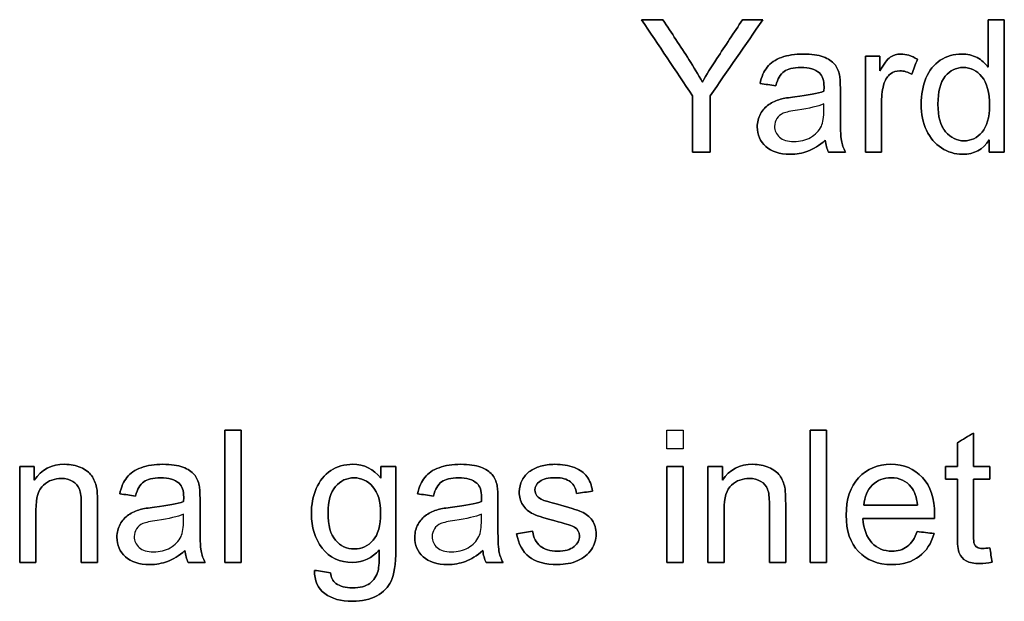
# Model space of a CAD drawing. Header units: inches. Extents: x 0 to 20790, y -12 to 14700.
# Tile 290 of 341: x 12332 to 13076, y 11893 to 12333. Entities that reach past the tile are written whole.
import ezdxf

# ---------------------------------------------------------------- set-up
doc = ezdxf.new("R2010")
doc.units = ezdxf.units.IN

msp = doc.modelspace()

# ---------------------------------------------------------------- linework, layer by layer
at = {"linetype": 'Continuous', "lineweight": 25}
for points in [[(12818.148, 12332.592), (12812.784, 12332.592), (12807.42, 12332.592), (12802.057, 12332.592)], [(12802.057, 12332.592), (12814.907, 12313.38), (12827.758, 12294.168), (12840.609, 12274.956)], [(12853.834, 12274.956), (12867.137, 12294.168), (12880.44, 12313.38), (12893.742, 12332.592)], [(12893.742, 12332.592), (12888.6, 12332.592), (12883.458, 12332.592), (12878.316, 12332.592)], [(13076.295, 12332.592), (13072.219, 12332.592), (13068.143, 12332.592), (13064.067, 12332.592)], [(13064.067, 12332.592), (13064.067, 12320.628), (13064.067, 12308.665), (13064.067, 12296.701)], [(13076.295, 12232.592), (13076.295, 12265.926), (13076.295, 12299.259), (13076.295, 12332.592)], [(12971.23, 12305.041), (12971.23, 12280.891), (12971.23, 12256.742), (12971.23, 12232.592)], [(12982.282, 12305.041), (12978.598, 12305.041), (12974.914, 12305.041), (12971.23, 12305.041)], [(12982.282, 12294.04), (12982.282, 12297.707), (12982.282, 12301.374), (12982.282, 12305.041)], [(13006.354, 12291.329), (13007.761, 12295.123), (13009.168, 12298.918), (13010.575, 12302.713)], [(12897.017, 12296.803), (12894.51, 12293.657), (12892.719, 12289.512), (12891.619, 12284.37)], [(12891.619, 12284.37), (12895.618, 12283.825), (12899.618, 12283.279), (12903.617, 12282.733)], [(12840.609, 12274.956), (12840.609, 12260.835), (12840.609, 12246.714), (12840.609, 12232.592)], [(12853.834, 12232.592), (12853.834, 12246.714), (12853.834, 12260.835), (12853.834, 12274.956)], [(12927.818, 12233.334), (12932.013, 12234.92), (12936.388, 12237.658), (12940.941, 12241.52)], [(12940.941, 12241.52), (12941.299, 12238.118), (12942.118, 12235.125), (12943.397, 12232.592)], [(13064.886, 12241.725), (13064.886, 12238.681), (13064.886, 12235.637), (13064.886, 12232.592)], [(12840.609, 12232.592), (12845.017, 12232.592), (12849.426, 12232.592), (12853.834, 12232.592)], [(12943.397, 12232.592), (12947.669, 12232.592), (12951.941, 12232.592), (12956.214, 12232.592)], [(12971.23, 12232.592), (12975.323, 12232.592), (12979.416, 12232.592), (12983.51, 12232.592)], [(13064.886, 12232.592), (13068.689, 12232.592), (13072.492, 12232.592), (13076.295, 12232.592)], [(12499.194, 12022.592), (12495.101, 12022.592), (12491.008, 12022.592), (12486.915, 12022.592)], [(12486.915, 12022.592), (12486.915, 11989.259), (12486.915, 11955.926), (12486.915, 11922.592)], [(12499.194, 11922.592), (12499.194, 11955.926), (12499.194, 11989.259), (12499.194, 12022.592)], [(12929.534, 12022.592), (12929.534, 11989.259), (12929.534, 11955.926), (12929.534, 11922.592)], [(12941.813, 12022.592), (12937.72, 12022.592), (12933.627, 12022.592), (12929.534, 12022.592)], [(12941.813, 11922.592), (12941.813, 11955.926), (12941.813, 11989.259), (12941.813, 12022.592)], [(13052.993, 12020.341), (13048.925, 12017.885), (13044.858, 12015.429), (13040.79, 12012.973)], [(13052.993, 11995.041), (13052.993, 12003.474), (13052.993, 12011.908), (13052.993, 12020.341)], [(13040.79, 12012.973), (13040.79, 12006.996), (13040.79, 12001.018), (13040.79, 11995.041)], [(12342.862, 11995.041), (12339.179, 11995.041), (12335.495, 11995.041), (12331.811, 11995.041)], [(12331.811, 11995.041), (12331.811, 11970.891), (12331.811, 11946.742), (12331.811, 11922.592)], [(12342.862, 11984.731), (12342.862, 11988.167), (12342.862, 11991.604), (12342.862, 11995.041)], [(12616.18, 11995.041), (12612.403, 11995.041), (12608.625, 11995.041), (12604.848, 11995.041)], [(12604.848, 11995.041), (12604.848, 11992.124), (12604.848, 11989.208), (12604.848, 11986.291)], [(12821.169, 11995.041), (12821.169, 11970.891), (12821.169, 11946.742), (12821.169, 11922.592)], [(12833.448, 11995.041), (12829.355, 11995.041), (12825.262, 11995.041), (12821.169, 11995.041)], [(12833.448, 11922.592), (12833.448, 11946.742), (12833.448, 11970.891), (12833.448, 11995.041)], [(12852.123, 11995.041), (12852.123, 11970.891), (12852.123, 11946.742), (12852.123, 11922.592)], [(12863.174, 11995.041), (12859.491, 11995.041), (12855.807, 11995.041), (12852.123, 11995.041)], [(12863.174, 11984.731), (12863.174, 11988.167), (12863.174, 11991.604), (12863.174, 11995.041)], [(13040.79, 11995.041), (13037.789, 11995.041), (13034.787, 11995.041), (13031.785, 11995.041)], [(13031.785, 11995.041), (13031.785, 11991.851), (13031.785, 11988.662), (13031.785, 11985.473)], [(13065.349, 11995.041), (13061.23, 11995.041), (13057.112, 11995.041), (13052.993, 11995.041)], [(13065.349, 11985.473), (13065.349, 11988.662), (13065.349, 11991.851), (13065.349, 11995.041)], [(12412.855, 11986.803), (12410.348, 11983.657), (12408.557, 11979.512), (12407.457, 11974.37)], [(12638.079, 11986.803), (12635.571, 11983.657), (12633.781, 11979.512), (12632.681, 11974.37)], [(12717.818, 11991.613), (12715.259, 11989.796), (12713.238, 11987.519), (12711.78, 11984.757)], [(13031.785, 11985.473), (13034.787, 11985.473), (13037.789, 11985.473), (13040.79, 11985.473)], [(13052.993, 11985.473), (13057.112, 11985.473), (13061.23, 11985.473), (13065.349, 11985.473)], [(12407.457, 11974.37), (12411.456, 11973.825), (12415.456, 11973.279), (12419.455, 11972.733)], [(12632.681, 11974.37), (12636.68, 11973.825), (12640.679, 11973.279), (12644.679, 11972.733)], [(12727.641, 11969.663), (12725.492, 11970.533), (12723.932, 11971.607), (12722.934, 11972.938)], [(12752.942, 11974.703), (12756.941, 11975.249), (12760.94, 11975.794), (12764.94, 11976.34)], [(13010.578, 11965.775), (12997.096, 11965.775), (12983.614, 11965.775), (12970.133, 11965.775)], [(12969.442, 11955.67), (12987.452, 11955.67), (13005.461, 11955.67), (13023.471, 11955.67)], [(12719.659, 11946.128), (12715.609, 11945.488), (12711.559, 11944.849), (12707.508, 11944.209)], [(13010.45, 11945.923), (13008.582, 11940.73), (13006.05, 11936.969), (13002.878, 11934.59)], [(13023.139, 11944.363), (13018.909, 11944.883), (13014.68, 11945.403), (13010.45, 11945.923)], [(13055.756, 11933.976), (13054.784, 11934.565), (13054.093, 11935.358), (13053.658, 11936.381)], [(12443.655, 11923.334), (12447.851, 11924.92), (12452.225, 11927.658), (12456.779, 11931.52)], [(12456.779, 11931.52), (12457.137, 11928.118), (12457.956, 11925.125), (12459.235, 11922.592)], [(12668.879, 11923.334), (12673.075, 11924.92), (12677.449, 11927.658), (12682.003, 11931.52)], [(12682.003, 11931.52), (12682.361, 11928.118), (12683.18, 11925.125), (12684.459, 11922.592)], [(13067.114, 11922.72), (13066.526, 11926.336), (13065.937, 11929.951), (13065.349, 11933.567)], [(12331.811, 11922.592), (12335.904, 11922.592), (12339.997, 11922.592), (12344.09, 11922.592)], [(12378.396, 11922.592), (12382.489, 11922.592), (12386.582, 11922.592), (12390.675, 11922.592)], [(12459.235, 11922.592), (12463.507, 11922.592), (12467.779, 11922.592), (12472.051, 11922.592)], [(12486.915, 11922.592), (12491.008, 11922.592), (12495.101, 11922.592), (12499.194, 11922.592)], [(12684.459, 11922.592), (12688.731, 11922.592), (12693.003, 11922.592), (12697.275, 11922.592)], [(12821.169, 11922.592), (12825.262, 11922.592), (12829.355, 11922.592), (12833.448, 11922.592)], [(12852.123, 11922.592), (12856.216, 11922.592), (12860.309, 11922.592), (12864.402, 11922.592)], [(12898.708, 11922.592), (12902.801, 11922.592), (12906.894, 11922.592), (12910.987, 11922.592)], [(12929.534, 11922.592), (12933.627, 11922.592), (12937.72, 11922.592), (12941.813, 11922.592)], [(12566.73, 11914.815), (12562.748, 11915.404), (12558.766, 11915.992), (12554.784, 11916.581)]]:
    msp.add_open_spline(points, degree=3, dxfattribs=at)
for points, knots in [([(12840.609, 12274.956), (12840.609, 12260.835), (12840.609, 12246.714), (12840.609, 12232.592), (12845.017, 12232.592), (12849.426, 12232.592), (12853.834, 12232.592), (12853.834, 12246.714), (12853.834, 12260.835), (12853.834, 12274.956), (12867.137, 12294.168), (12880.44, 12313.38), (12893.742, 12332.592), (12888.6, 12332.592), (12883.458, 12332.592), (12878.316, 12332.592), (12871.861, 12322.794), (12865.406, 12312.997), (12854.649, 12296.669), (12851.046, 12290.766), (12848.027, 12285.521), (12844.906, 12291.175), (12841.504, 12296.803), (12831.357, 12312.524), (12824.722, 12322.539), (12818.148, 12332.592), (12812.784, 12332.592), (12807.42, 12332.592), (12802.057, 12332.592), (12814.907, 12313.38), (12827.758, 12294.168), (12840.609, 12274.956)], [0, 0, 0, 0, 0.1103051, 0.1103051, 0.1103051, 0.1447421, 0.1447421, 0.1447421, 0.2550472, 0.2550472, 0.2550472, 0.4375812, 0.4375812, 0.4375812, 0.4777466, 0.4777466, 0.4777466, 0.569398, 0.569398, 0.6304764, 0.6304764, 0.6304764, 0.6824201, 0.6824201, 0.7755709, 0.7755709, 0.7755709, 0.8178419, 0.8178419, 0.8178419, 1, 1, 1, 1]), ([(12848.027, 12285.521), (12844.906, 12291.175), (12841.504, 12296.803), (12831.357, 12312.524), (12824.722, 12322.539), (12818.148, 12332.592)], [0, 0, 0, 0, 0.3579988, 0.3579988, 1, 1, 1, 1]), ([(12878.316, 12332.592), (12871.861, 12322.794), (12865.406, 12312.997), (12854.649, 12296.669), (12851.046, 12290.766), (12848.027, 12285.521)], [0, 0, 0, 0, 0.6000884, 0.6000884, 1, 1, 1, 1]), ([(13064.886, 12241.725), (13064.886, 12238.681), (13064.886, 12235.637), (13064.886, 12232.592), (13068.689, 12232.592), (13072.492, 12232.592), (13076.295, 12232.592), (13076.295, 12265.926), (13076.295, 12299.259), (13076.295, 12332.592), (13072.219, 12332.592), (13068.143, 12332.592), (13064.067, 12332.592), (13064.067, 12320.628), (13064.067, 12308.665), (13064.067, 12296.701), (13061.944, 12299.668), (13059.156, 12302.073), (13052.351, 12305.757), (13048.462, 12306.678), (13038.127, 12306.678), (13032.729, 12305.092), (13023.099, 12298.842), (13019.478, 12294.322), (13014.677, 12282.525), (13013.466, 12275.979), (13013.466, 12261.321), (13014.796, 12254.772), (13020.117, 12243.362), (13023.852, 12238.911), (13033.567, 12232.571), (13038.869, 12230.955), (13053.553, 12230.955), (13060.307, 12234.537), (13064.886, 12241.725)], [0, 0, 0, 0, 0.0297775, 0.0297775, 0.0297775, 0.0669785, 0.0669785, 0.0669785, 0.3930296, 0.3930296, 0.3930296, 0.4328997, 0.4328997, 0.4328997, 0.5499244, 0.5499244, 0.5499244, 0.5861297, 0.5861297, 0.6223349, 0.6223349, 0.6716672, 0.6716672, 0.7211196, 0.7211196, 0.7703885, 0.7703885, 0.820876, 0.820876, 0.8713635, 0.8713635, 0.9217872, 0.9217872, 1, 1, 1, 1]), ([(12927.816, 12233.338), (12932.013, 12234.92), (12936.388, 12237.658), (12940.941, 12241.52), (12941.299, 12238.118), (12942.118, 12235.125), (12943.397, 12232.592), (12947.669, 12232.592), (12951.941, 12232.592), (12956.214, 12232.592), (12954.679, 12235.355), (12953.63, 12238.272), (12952.606, 12244.313), (12952.325, 12251.523), (12952.325, 12268.416), (12952.325, 12273.873), (12952.325, 12284.78), (12952.12, 12288.54), (12951.711, 12290.638), (12950.995, 12294.015), (12949.716, 12296.778), (12946.096, 12301.213), (12943.244, 12303.02), (12935.495, 12305.944), (12930.478, 12306.678), (12918.071, 12306.678), (12912.571, 12305.808), (12903.126, 12302.42), (12899.498, 12299.975), (12897.017, 12296.803), (12894.51, 12293.657), (12892.719, 12289.512), (12891.619, 12284.37), (12895.618, 12283.825), (12899.618, 12283.279), (12903.617, 12282.733), (12904.947, 12287.875), (12906.968, 12291.456), (12912.494, 12295.498), (12916.741, 12296.496), (12928.713, 12296.496), (12933.369, 12295.115), (12938.83, 12290.319), (12939.995, 12286.775), (12939.995, 12281.326), (12939.969, 12280.252), (12939.918, 12278.563), (12935.236, 12276.926), (12927.92, 12275.519), (12913.158, 12273.764), (12909.526, 12273.14), (12907.096, 12272.5), (12903.822, 12271.579), (12900.88, 12270.249), (12895.673, 12266.676), (12893.538, 12264.34), (12890.325, 12258.475), (12889.496, 12255.232), (12889.496, 12245.639), (12891.645, 12240.676), (12900.189, 12232.899), (12906.303, 12230.955), (12919.094, 12230.955), (12923.597, 12231.748), (12927.816, 12233.338)], [0, 0, 0, 0, 0.0765039, 0.0765039, 0.0765039, 0.1223348, 0.1223348, 0.1223348, 0.1854242, 0.1854242, 0.1854242, 0.2310898, 0.2310898, 0.2768206, 0.2768206, 0.2986459, 0.2986459, 0.3204371, 0.3204371, 0.3204371, 0.351304, 0.351304, 0.3819584, 0.3819584, 0.4127907, 0.4127907, 0.4437503, 0.4437503, 0.4749126, 0.4749126, 0.4749126, 0.5152084, 0.5152084, 0.5152084, 0.5508908, 0.5508908, 0.5508908, 0.5880256, 0.5880256, 0.6251605, 0.6251605, 0.6649244, 0.6649244, 0.6941768, 0.6941768, 0.696714, 0.696714, 0.696714, 0.7608957, 0.7608957, 0.7924142, 0.7924142, 0.7924142, 0.8204189, 0.8204189, 0.8482961, 0.8482961, 0.875987, 0.875987, 0.9235432, 0.9235432, 0.9710993, 0.9710993, 1, 1, 1, 1]), ([(12951.711, 12290.638), (12950.995, 12294.015), (12949.716, 12296.778), (12946.096, 12301.213), (12943.244, 12303.02), (12935.495, 12305.944), (12930.478, 12306.678), (12918.071, 12306.678), (12912.571, 12305.808), (12903.126, 12302.42), (12899.498, 12299.975), (12897.017, 12296.803)], [0, 0, 0, 0, 0.1998175, 0.1998175, 0.3982597, 0.3982597, 0.5978525, 0.5978525, 0.7982702, 0.7982702, 1, 1, 1, 1]), ([(12971.23, 12305.041), (12971.23, 12280.891), (12971.23, 12256.742), (12971.23, 12232.592), (12975.323, 12232.592), (12979.416, 12232.592), (12983.51, 12232.592), (12983.51, 12245.238), (12983.51, 12257.884), (12983.51, 12275.698), (12984.175, 12280.482), (12986.465, 12287.692), (12987.986, 12289.947), (12992.249, 12293.183), (12994.663, 12293.989), (13000.343, 12293.989), (13003.361, 12293.094), (13006.354, 12291.329), (13007.761, 12295.123), (13009.168, 12298.918), (13010.575, 12302.713), (13006.303, 12305.348), (13002.108, 12306.678), (12995.098, 12306.678), (12992.463, 12305.859), (12987.705, 12302.585), (12985.096, 12299.182), (12982.282, 12294.04), (12982.282, 12297.707), (12982.282, 12301.374), (12982.282, 12305.041), (12978.598, 12305.041), (12974.914, 12305.041), (12971.23, 12305.041)], [0, 0, 0, 0, 0.3032647, 0.3032647, 0.3032647, 0.3546655, 0.3546655, 0.3546655, 0.5134725, 0.5134725, 0.578366, 0.578366, 0.6210564, 0.6210564, 0.6640737, 0.6640737, 0.7120074, 0.7120074, 0.7120074, 0.7651379, 0.7651379, 0.7651379, 0.8237474, 0.8237474, 0.8642676, 0.8642676, 0.9047877, 0.9047877, 0.9047877, 0.9522834, 0.9522834, 0.9522834, 1, 1, 1, 1]), ([(13010.575, 12302.713), (13006.303, 12305.348), (13002.108, 12306.678), (12995.098, 12306.678), (12992.463, 12305.859), (12987.705, 12302.585), (12985.096, 12299.182), (12982.282, 12294.04)], [0, 0, 0, 0, 0.4196891, 0.4196891, 0.7098446, 0.7098446, 1, 1, 1, 1]), ([(13064.067, 12296.701), (13061.944, 12299.668), (13059.156, 12302.073), (13052.351, 12305.757), (13048.462, 12306.678), (13038.127, 12306.678), (13032.729, 12305.092), (13023.099, 12298.842), (13019.478, 12294.322), (13014.677, 12282.525), (13013.466, 12275.979), (13013.466, 12261.321), (13014.796, 12254.772), (13020.117, 12243.362), (13023.852, 12238.911), (13033.567, 12232.571), (13038.869, 12230.955), (13053.553, 12230.955), (13060.307, 12234.537), (13064.886, 12241.725)], [0, 0, 0, 0, 0.0804426, 0.0804426, 0.1608852, 0.1608852, 0.270494, 0.270494, 0.3803699, 0.3803699, 0.4898379, 0.4898379, 0.6020135, 0.6020135, 0.7141891, 0.7141891, 0.826223, 0.826223, 1, 1, 1, 1]), ([(12903.617, 12282.733), (12904.947, 12287.875), (12906.968, 12291.456), (12912.494, 12295.498), (12916.741, 12296.496), (12928.713, 12296.496), (12933.369, 12295.115), (12938.83, 12290.319), (12939.995, 12286.775), (12939.995, 12281.326), (12939.969, 12280.252), (12939.918, 12278.563)], [0, 0, 0, 0, 0.2546567, 0.2546567, 0.5093133, 0.5093133, 0.7819988, 0.7819988, 0.9826008, 0.9826008, 1, 1, 1, 1]), ([(12983.51, 12232.592), (12983.51, 12245.238), (12983.51, 12257.884), (12983.51, 12275.698), (12984.175, 12280.482), (12986.465, 12287.692), (12987.986, 12289.947), (12992.249, 12293.183), (12994.663, 12293.989), (13000.343, 12293.989), (13003.361, 12293.094), (13006.354, 12291.329)], [0, 0, 0, 0, 0.444412, 0.444412, 0.6260126, 0.6260126, 0.7454789, 0.7454789, 0.8658605, 0.8658605, 1, 1, 1, 1]), ([(13031.936, 12247.942), (13028.022, 12252.521), (13026.078, 12259.453), (13026.078, 12278.333), (13027.92, 12285.368), (13035.236, 12294.271), (13039.79, 12296.496), (13050.841, 12296.496), (13055.548, 12294.194), (13059.36, 12289.538)], [0, 0, 0, 0, 0.242232, 0.242232, 0.4924717, 0.4924717, 0.7427113, 0.7427113, 1, 1, 1, 1]), ([(13031.93, 12247.936), (13028.022, 12252.521), (13026.078, 12259.453), (13026.078, 12278.333), (13027.92, 12285.368), (13035.236, 12294.271), (13039.79, 12296.496), (13050.841, 12296.496), (13055.548, 12294.194), (13063.17, 12284.885), (13065.091, 12277.642), (13065.091, 12258.712), (13063.223, 12252.009), (13055.7, 12243.258), (13051.148, 12241.06), (13040.481, 12241.06), (13035.85, 12243.337), (13031.93, 12247.936)], [0, 0, 0, 0, 0.1238344, 0.1238344, 0.2517624, 0.2517624, 0.3796905, 0.3796905, 0.5112221, 0.5112221, 0.6426777, 0.6426777, 0.7619363, 0.7619363, 0.8812536, 0.8812536, 1, 1, 1, 1]), ([(12956.214, 12232.592), (12954.679, 12235.355), (12953.63, 12238.272), (12952.606, 12244.313), (12952.325, 12251.523), (12952.325, 12268.416), (12952.325, 12273.873), (12952.325, 12284.78), (12952.12, 12288.54), (12951.711, 12290.638)], [0, 0, 0, 0, 0.3382309, 0.3382309, 0.6769456, 0.6769456, 0.8385991, 0.8385991, 1, 1, 1, 1]), ([(13059.36, 12289.538), (13063.17, 12284.885), (13065.091, 12277.642), (13065.091, 12258.712), (13063.223, 12252.009), (13055.7, 12243.258), (13051.148, 12241.06), (13040.481, 12241.06), (13035.85, 12243.337), (13031.936, 12247.942)], [0, 0, 0, 0, 0.2689475, 0.2689475, 0.512941, 0.512941, 0.7570545, 0.7570545, 1, 1, 1, 1]), ([(12939.918, 12278.563), (12935.236, 12276.926), (12927.92, 12275.519), (12913.158, 12273.764), (12909.526, 12273.14), (12907.096, 12272.5)], [0, 0, 0, 0, 0.6706534, 0.6706534, 1, 1, 1, 1]), ([(12907.096, 12272.5), (12903.822, 12271.579), (12900.88, 12270.249), (12895.673, 12266.676), (12893.538, 12264.34), (12890.325, 12258.475), (12889.496, 12255.232), (12889.496, 12245.639), (12891.645, 12240.676), (12900.189, 12232.899), (12906.303, 12230.955), (12919.094, 12230.955), (12923.597, 12231.748), (12927.818, 12233.334)], [0, 0, 0, 0, 0.1349064, 0.1349064, 0.2691988, 0.2691988, 0.4025939, 0.4025939, 0.6316855, 0.6316855, 0.8607771, 0.8607771, 1, 1, 1, 1]), ([(12919.863, 12264.303), (12928.764, 12265.593), (12935.467, 12267.128), (12939.918, 12268.944), (12939.918, 12267.444), (12939.918, 12265.943), (12939.918, 12259.044), (12939.253, 12254.951), (12937.948, 12252.163), (12936.208, 12248.581), (12933.497, 12245.741), (12926.129, 12241.597), (12921.934, 12240.574), (12912.417, 12240.574), (12908.81, 12241.648), (12903.86, 12246.037), (12902.594, 12248.76), (12902.594, 12254.158), (12903.182, 12256.102), (12905.422, 12259.614), (12907.071, 12260.937), (12909.143, 12261.858), (12911.24, 12262.753), (12914.822, 12263.572), (12919.863, 12264.303)], [0, 0, 0, 0, 0.1667307, 0.1667307, 0.1667307, 0.2031213, 0.2031213, 0.3340034, 0.3340034, 0.3340034, 0.4399845, 0.4399845, 0.5459656, 0.5459656, 0.6530924, 0.6530924, 0.7596728, 0.7596728, 0.8287836, 0.8287836, 0.8971838, 0.8971838, 0.8971838, 1, 1, 1, 1]), ([(12486.915, 12022.592), (12486.915, 11989.259), (12486.915, 11955.926), (12486.915, 11922.592), (12491.008, 11922.592), (12495.101, 11922.592), (12499.194, 11922.592), (12499.194, 11955.926), (12499.194, 11989.259), (12499.194, 12022.592), (12495.101, 12022.592), (12491.008, 12022.592), (12486.915, 12022.592)], [0, 0, 0, 0, 0.4453178, 0.4453178, 0.4453178, 0.5, 0.5, 0.5, 0.9453178, 0.9453178, 0.9453178, 1, 1, 1, 1]), ([(12821.169, 12022.592), (12821.169, 12017.885), (12821.169, 12013.178), (12821.169, 12008.471), (12825.262, 12008.471), (12829.355, 12008.471), (12833.448, 12008.471), (12833.448, 12013.178), (12833.448, 12017.885), (12833.448, 12022.592), (12829.355, 12022.592), (12825.262, 12022.592), (12821.169, 12022.592)], [0, 0, 0, 0, 0.2674419, 0.2674419, 0.2674419, 0.5, 0.5, 0.5, 0.7674419, 0.7674419, 0.7674419, 1, 1, 1, 1]), ([(12929.534, 12022.592), (12929.534, 11989.259), (12929.534, 11955.926), (12929.534, 11922.592), (12933.627, 11922.592), (12937.72, 11922.592), (12941.813, 11922.592), (12941.813, 11955.926), (12941.813, 11989.259), (12941.813, 12022.592), (12937.72, 12022.592), (12933.627, 12022.592), (12929.534, 12022.592)], [0, 0, 0, 0, 0.4453178, 0.4453178, 0.4453178, 0.5, 0.5, 0.5, 0.9453178, 0.9453178, 0.9453178, 1, 1, 1, 1]), ([(13067.114, 11922.72), (13066.526, 11926.336), (13065.937, 11929.951), (13065.349, 11933.567), (13063.123, 11933.26), (13061.333, 11933.107), (13058.135, 11933.107), (13056.753, 11933.388), (13055.756, 11933.976), (13054.784, 11934.565), (13054.093, 11935.358), (13053.658, 11936.381), (13053.223, 11937.379), (13052.993, 11939.63), (13052.993, 11957.247), (13052.993, 11971.36), (13052.993, 11985.473), (13057.112, 11985.473), (13061.23, 11985.473), (13065.349, 11985.473), (13065.349, 11988.662), (13065.349, 11991.851), (13065.349, 11995.041), (13061.23, 11995.041), (13057.112, 11995.041), (13052.993, 11995.041), (13052.993, 12003.474), (13052.993, 12011.908), (13052.993, 12020.341), (13048.925, 12017.885), (13044.858, 12015.429), (13040.79, 12012.973), (13040.79, 12006.996), (13040.79, 12001.018), (13040.79, 11995.041), (13037.789, 11995.041), (13034.787, 11995.041), (13031.785, 11995.041), (13031.785, 11991.851), (13031.785, 11988.662), (13031.785, 11985.473), (13034.787, 11985.473), (13037.789, 11985.473), (13040.79, 11985.473), (13040.79, 11971.582), (13040.79, 11957.691), (13040.79, 11936.432), (13041.302, 11931.597), (13043.307, 11927.022), (13045.011, 11925.151), (13049.923, 11922.337), (13053.377, 11921.646), (13060.565, 11921.646), (13063.661, 11922.004), (13067.114, 11922.72)], [0, 0, 0, 0, 0.0386761, 0.0386761, 0.0386761, 0.0577559, 0.0577559, 0.0828422, 0.0828422, 0.0828422, 0.0958056, 0.0958056, 0.0958056, 0.1230287, 0.1230287, 0.2326499, 0.2326499, 0.2326499, 0.27195, 0.27195, 0.27195, 0.3023811, 0.3023811, 0.3023811, 0.3416811, 0.3416811, 0.3416811, 0.4221527, 0.4221527, 0.4221527, 0.4674902, 0.4674902, 0.4674902, 0.5245282, 0.5245282, 0.5245282, 0.5531692, 0.5531692, 0.5531692, 0.5836003, 0.5836003, 0.5836003, 0.6122413, 0.6122413, 0.6122413, 0.7447875, 0.7447875, 0.8150882, 0.8150882, 0.8860521, 0.8860521, 0.9570161, 0.9570161, 1, 1, 1, 1]), ([(12331.811, 11995.041), (12331.811, 11970.891), (12331.811, 11946.742), (12331.811, 11922.592), (12335.904, 11922.592), (12339.997, 11922.592), (12344.09, 11922.592), (12344.09, 11935.784), (12344.09, 11948.976), (12344.09, 11971.428), (12345.983, 11977.722), (12353.592, 11984.36), (12358.109, 11986.036), (12366.602, 11986.036), (12369.442, 11985.294), (12374.335, 11982.338), (12376.017, 11980.356), (12376.963, 11977.875), (12377.935, 11975.394), (12378.396, 11971.659), (12378.396, 11951.978), (12378.396, 11937.285), (12378.396, 11922.592), (12382.489, 11922.592), (12386.582, 11922.592), (12390.675, 11922.592), (12390.675, 11937.438), (12390.675, 11952.284), (12390.675, 11972.81), (12390.445, 11976.801), (12390.01, 11979.077), (12389.268, 11982.582), (12387.989, 11985.601), (12384.344, 11990.683), (12381.619, 11992.738), (12374.312, 11995.906), (12370.286, 11996.678), (12355.858, 11996.678), (12348.183, 11992.687), (12342.862, 11984.731), (12342.862, 11988.167), (12342.862, 11991.604), (12342.862, 11995.041), (12339.179, 11995.041), (12335.495, 11995.041), (12331.811, 11995.041)], [0, 0, 0, 0, 0.1641372, 0.1641372, 0.1641372, 0.191957, 0.191957, 0.191957, 0.2816181, 0.2816181, 0.3445605, 0.3445605, 0.4072634, 0.4072634, 0.4466064, 0.4466064, 0.4856496, 0.4856496, 0.4856496, 0.5169313, 0.5169313, 0.6090651, 0.6090651, 0.6090651, 0.6413431, 0.6413431, 0.6413431, 0.7584182, 0.7584182, 0.803204, 0.803204, 0.803204, 0.8296833, 0.8296833, 0.8563396, 0.8563396, 0.8829284, 0.8829284, 0.9440358, 0.9440358, 0.9440358, 0.9710461, 0.9710461, 0.9710461, 1, 1, 1, 1]), ([(12390.01, 11979.077), (12389.268, 11982.582), (12387.989, 11985.601), (12384.344, 11990.683), (12381.619, 11992.738), (12374.312, 11995.906), (12370.286, 11996.678), (12355.858, 11996.678), (12348.183, 11992.687), (12342.862, 11984.731)], [0, 0, 0, 0, 0.1880212, 0.1880212, 0.3772987, 0.3772987, 0.5660965, 0.5660965, 1, 1, 1, 1]), ([(12443.654, 11923.338), (12447.851, 11924.92), (12452.225, 11927.658), (12456.779, 11931.52), (12457.137, 11928.118), (12457.956, 11925.125), (12459.235, 11922.592), (12463.507, 11922.592), (12467.779, 11922.592), (12472.051, 11922.592), (12470.516, 11925.355), (12469.468, 11928.272), (12468.444, 11934.313), (12468.163, 11941.523), (12468.163, 11958.416), (12468.163, 11963.873), (12468.163, 11974.78), (12467.958, 11978.54), (12467.549, 11980.638), (12466.833, 11984.015), (12465.554, 11986.778), (12461.933, 11991.213), (12459.081, 11993.02), (12451.333, 11995.944), (12446.316, 11996.678), (12433.909, 11996.678), (12428.409, 11995.808), (12418.964, 11992.42), (12415.336, 11989.975), (12412.855, 11986.803), (12410.348, 11983.657), (12408.557, 11979.512), (12407.457, 11974.37), (12411.456, 11973.825), (12415.456, 11973.279), (12419.455, 11972.733), (12420.785, 11977.875), (12422.806, 11981.456), (12428.332, 11985.498), (12432.578, 11986.496), (12444.551, 11986.496), (12449.207, 11985.115), (12454.668, 11980.319), (12455.832, 11976.775), (12455.832, 11971.326), (12455.807, 11970.252), (12455.756, 11968.563), (12451.074, 11966.926), (12443.758, 11965.519), (12428.996, 11963.764), (12425.364, 11963.14), (12422.934, 11962.5), (12419.659, 11961.579), (12416.718, 11960.249), (12411.511, 11956.676), (12409.376, 11954.34), (12406.163, 11948.475), (12405.334, 11945.232), (12405.334, 11935.639), (12407.482, 11930.676), (12416.027, 11922.899), (12422.141, 11920.955), (12434.932, 11920.955), (12439.434, 11921.748), (12443.654, 11923.338)], [0, 0, 0, 0, 0.0765039, 0.0765039, 0.0765039, 0.1223348, 0.1223348, 0.1223348, 0.1854242, 0.1854242, 0.1854242, 0.2310898, 0.2310898, 0.2768206, 0.2768206, 0.2986459, 0.2986459, 0.3204371, 0.3204371, 0.3204371, 0.351304, 0.351304, 0.3819584, 0.3819584, 0.4127907, 0.4127907, 0.4437503, 0.4437503, 0.4749126, 0.4749126, 0.4749126, 0.5152084, 0.5152084, 0.5152084, 0.5508908, 0.5508908, 0.5508908, 0.5880256, 0.5880256, 0.6251605, 0.6251605, 0.6649244, 0.6649244, 0.6941768, 0.6941768, 0.696714, 0.696714, 0.696714, 0.7608957, 0.7608957, 0.7924142, 0.7924142, 0.7924142, 0.8204189, 0.8204189, 0.8482961, 0.8482961, 0.875987, 0.875987, 0.9235432, 0.9235432, 0.9710993, 0.9710993, 1, 1, 1, 1]), ([(12467.549, 11980.638), (12466.833, 11984.015), (12465.554, 11986.778), (12461.933, 11991.213), (12459.081, 11993.02), (12451.333, 11995.944), (12446.316, 11996.678), (12433.909, 11996.678), (12428.409, 11995.808), (12418.964, 11992.42), (12415.336, 11989.975), (12412.855, 11986.803)], [0, 0, 0, 0, 0.1998175, 0.1998175, 0.3982597, 0.3982597, 0.5978525, 0.5978525, 0.7982702, 0.7982702, 1, 1, 1, 1]), ([(12604.848, 11986.291), (12599.296, 11993.224), (12592.261, 11996.678), (12577.296, 11996.678), (12571.719, 11995.066), (12562.202, 11988.722), (12558.57, 11984.194), (12553.594, 11972.497), (12552.328, 11966.133), (12552.328, 11949.172), (12555.065, 11940.551), (12565.963, 11926.174), (12573.689, 11922.592), (12591.647, 11922.592), (12598.324, 11925.739), (12603.696, 11932.083)], [0, 0, 0, 0, 0.1576654, 0.1576654, 0.2761504, 0.2761504, 0.3946354, 0.3946354, 0.513748, 0.513748, 0.6871229, 0.6871229, 0.8604978, 0.8604978, 1, 1, 1, 1]), ([(12566.73, 11914.815), (12562.748, 11915.404), (12558.766, 11915.992), (12554.784, 11916.581), (12554.604, 11908.778), (12557.163, 11902.92), (12567.805, 11895.143), (12574.789, 11893.199), (12590.701, 11893.199), (12596.84, 11894.554), (12606.787, 11900.012), (12610.424, 11903.738), (12615.029, 11913.153), (12616.18, 11921.134), (12616.18, 11953.291), (12616.18, 11974.166), (12616.18, 11995.041), (12612.403, 11995.041), (12608.625, 11995.041), (12604.848, 11995.041), (12604.848, 11992.124), (12604.848, 11989.208), (12604.848, 11986.291), (12599.296, 11993.224), (12592.261, 11996.678), (12577.296, 11996.678), (12571.719, 11995.066), (12562.202, 11988.722), (12558.57, 11984.194), (12553.594, 11972.497), (12552.328, 11966.133), (12552.328, 11949.172), (12555.065, 11940.551), (12565.963, 11926.174), (12573.689, 11922.592), (12591.647, 11922.592), (12598.324, 11925.739), (12603.696, 11932.083), (12603.747, 11924.076), (12603.441, 11918.806), (12601.745, 11912.227), (12599.629, 11909.034), (12593.438, 11904.48), (12589.063, 11903.355), (12578.089, 11903.355), (12573.919, 11904.48), (12568.605, 11908.455), (12567.216, 11911.132), (12566.73, 11914.815)], [0, 0, 0, 0, 0.0346674, 0.0346674, 0.0346674, 0.0920587, 0.0920587, 0.14945, 0.14945, 0.1976723, 0.1976723, 0.2456003, 0.2456003, 0.2935283, 0.2935283, 0.3822114, 0.3822114, 0.3822114, 0.4068085, 0.4068085, 0.4068085, 0.4257978, 0.4257978, 0.4257978, 0.4788047, 0.4788047, 0.5186392, 0.5186392, 0.5584738, 0.5584738, 0.5985193, 0.5985193, 0.6568077, 0.6568077, 0.7150962, 0.7150962, 0.7619967, 0.7619967, 0.7619967, 0.7961642, 0.7961642, 0.8525884, 0.8525884, 0.9090126, 0.9090126, 0.9611354, 0.9611354, 1, 1, 1, 1]), ([(12554.784, 11916.581), (12554.604, 11908.778), (12557.163, 11902.92), (12567.805, 11895.143), (12574.789, 11893.199), (12590.701, 11893.199), (12596.84, 11894.554), (12606.787, 11900.012), (12610.424, 11903.738), (12615.029, 11913.153), (12616.18, 11921.134), (12616.18, 11953.291), (12616.18, 11974.166), (12616.18, 11995.041)], [0, 0, 0, 0, 0.1651339, 0.1651339, 0.3302679, 0.3302679, 0.4690195, 0.4690195, 0.6069243, 0.6069243, 0.7448291, 0.7448291, 1, 1, 1, 1]), ([(12668.878, 11923.338), (12673.075, 11924.92), (12677.449, 11927.658), (12682.003, 11931.52), (12682.361, 11928.118), (12683.18, 11925.125), (12684.459, 11922.592), (12688.731, 11922.592), (12693.003, 11922.592), (12697.275, 11922.592), (12695.74, 11925.355), (12694.691, 11928.272), (12693.667, 11934.313), (12693.387, 11941.523), (12693.387, 11958.416), (12693.387, 11963.873), (12693.387, 11974.78), (12693.182, 11978.54), (12692.773, 11980.638), (12692.057, 11984.015), (12690.777, 11986.778), (12687.157, 11991.213), (12684.305, 11993.02), (12676.557, 11995.944), (12671.54, 11996.678), (12659.133, 11996.678), (12653.632, 11995.808), (12644.187, 11992.42), (12640.56, 11989.975), (12638.079, 11986.803), (12635.571, 11983.657), (12633.781, 11979.512), (12632.681, 11974.37), (12636.68, 11973.825), (12640.679, 11973.279), (12644.679, 11972.733), (12646.009, 11977.875), (12648.03, 11981.456), (12653.556, 11985.498), (12657.802, 11986.496), (12669.775, 11986.496), (12674.431, 11985.115), (12679.892, 11980.319), (12681.056, 11976.775), (12681.056, 11971.326), (12681.031, 11970.252), (12680.98, 11968.563), (12676.298, 11966.926), (12668.982, 11965.519), (12654.22, 11963.764), (12650.588, 11963.14), (12648.158, 11962.5), (12644.883, 11961.579), (12641.941, 11960.249), (12636.735, 11956.676), (12634.599, 11954.34), (12631.387, 11948.475), (12630.557, 11945.232), (12630.557, 11935.639), (12632.706, 11930.676), (12641.251, 11922.899), (12647.365, 11920.955), (12660.156, 11920.955), (12664.658, 11921.748), (12668.878, 11923.338)], [0, 0, 0, 0, 0.0765039, 0.0765039, 0.0765039, 0.1223348, 0.1223348, 0.1223348, 0.1854242, 0.1854242, 0.1854242, 0.2310898, 0.2310898, 0.2768206, 0.2768206, 0.2986459, 0.2986459, 0.3204371, 0.3204371, 0.3204371, 0.351304, 0.351304, 0.3819584, 0.3819584, 0.4127907, 0.4127907, 0.4437503, 0.4437503, 0.4749126, 0.4749126, 0.4749126, 0.5152084, 0.5152084, 0.5152084, 0.5508908, 0.5508908, 0.5508908, 0.5880256, 0.5880256, 0.6251605, 0.6251605, 0.6649244, 0.6649244, 0.6941768, 0.6941768, 0.696714, 0.696714, 0.696714, 0.7608957, 0.7608957, 0.7924142, 0.7924142, 0.7924142, 0.8204189, 0.8204189, 0.8482961, 0.8482961, 0.875987, 0.875987, 0.9235432, 0.9235432, 0.9710993, 0.9710993, 1, 1, 1, 1]), ([(12692.773, 11980.638), (12692.057, 11984.015), (12690.777, 11986.778), (12687.157, 11991.213), (12684.305, 11993.02), (12676.557, 11995.944), (12671.54, 11996.678), (12659.133, 11996.678), (12653.632, 11995.808), (12644.187, 11992.42), (12640.56, 11989.975), (12638.079, 11986.803)], [0, 0, 0, 0, 0.1998175, 0.1998175, 0.3982597, 0.3982597, 0.5978525, 0.5978525, 0.7982702, 0.7982702, 1, 1, 1, 1]), ([(12719.659, 11946.128), (12715.609, 11945.488), (12711.559, 11944.849), (12707.508, 11944.209), (12708.864, 11936.535), (12712.01, 11930.727), (12721.885, 11922.899), (12729.074, 11920.955), (12744.167, 11920.955), (12749.258, 11921.953), (12758.263, 11925.892), (12761.716, 11928.681), (12766.463, 11935.928), (12767.677, 11939.783), (12767.677, 11948.046), (12766.705, 11951.551), (12764.735, 11954.365), (12762.791, 11957.205), (12760.079, 11959.354), (12753.214, 11962.274), (12747.16, 11964.189), (12732.47, 11968.132), (12728.869, 11969.203), (12727.641, 11969.663), (12725.492, 11970.533), (12723.932, 11971.607), (12722.934, 11972.938), (12721.936, 11974.217), (12721.425, 11975.649), (12721.425, 11979.742), (12722.627, 11981.917), (12727.452, 11985.664), (12731.478, 11986.573), (12741.89, 11986.573), (12745.574, 11985.524), (12750.816, 11981.351), (12752.404, 11978.438), (12752.942, 11974.703), (12756.941, 11975.249), (12760.94, 11975.794), (12764.94, 11976.34), (12764.172, 11981.022), (12762.765, 11984.757), (12758.684, 11990.368), (12755.5, 11992.585), (12746.904, 11995.859), (12741.916, 11996.678), (12732.45, 11996.678), (12728.92, 11996.192), (12722.327, 11994.198), (12719.711, 11993.02), (12717.818, 11991.613), (12715.259, 11989.796), (12713.238, 11987.519), (12711.78, 11984.757), (12710.296, 11982.019), (12709.555, 11979.026), (12709.555, 11972.247), (12710.45, 11968.998), (12714.05, 11963.135), (12716.692, 11960.837), (12723.64, 11957.516), (12729.892, 11955.568), (12745.574, 11951.603), (12749.744, 11950.221), (12753.846, 11947.548), (12755.065, 11945.36), (12755.065, 11939.476), (12753.684, 11936.79), (12748.245, 11932.173), (12744.039, 11931.06), (12732.809, 11931.06), (12728.46, 11932.339), (12722.245, 11937.535), (12720.325, 11941.267), (12719.659, 11946.128)], [0, 0, 0, 0, 0.0404895, 0.0404895, 0.0404895, 0.1071351, 0.1071351, 0.1737806, 0.1737806, 0.2139853, 0.2139853, 0.2541899, 0.2541899, 0.2941967, 0.2941967, 0.3349535, 0.3349535, 0.3349535, 0.3675238, 0.3675238, 0.4001824, 0.4001824, 0.422844, 0.422844, 0.422844, 0.4393558, 0.4393558, 0.4393558, 0.4525638, 0.4525638, 0.473441, 0.473441, 0.4944569, 0.4944569, 0.5123205, 0.5123205, 0.5299935, 0.5299935, 0.5299935, 0.5618603, 0.5618603, 0.5618603, 0.5937182, 0.5937182, 0.6253869, 0.6253869, 0.6570557, 0.6570557, 0.6781682, 0.6781682, 0.6992358, 0.6992358, 0.6992358, 0.7229391, 0.7229391, 0.7229391, 0.7469068, 0.7469068, 0.7733472, 0.7733472, 0.8000596, 0.8000596, 0.8266961, 0.8266961, 0.8464466, 0.8464466, 0.8746802, 0.8746802, 0.9060222, 0.9060222, 0.9375362, 0.9375362, 0.968907, 0.968907, 1, 1, 1, 1]), ([(12764.94, 11976.34), (12764.172, 11981.022), (12762.765, 11984.757), (12758.684, 11990.368), (12755.5, 11992.585), (12746.904, 11995.859), (12741.916, 11996.678), (12732.45, 11996.678), (12728.92, 11996.192), (12722.327, 11994.198), (12719.711, 11993.02), (12717.818, 11991.613)], [0, 0, 0, 0, 0.2319035, 0.2319035, 0.4624303, 0.4624303, 0.6929571, 0.6929571, 0.8466416, 0.8466416, 1, 1, 1, 1]), ([(12821.169, 11995.041), (12821.169, 11970.891), (12821.169, 11946.742), (12821.169, 11922.592), (12825.262, 11922.592), (12829.355, 11922.592), (12833.448, 11922.592), (12833.448, 11946.742), (12833.448, 11970.891), (12833.448, 11995.041), (12829.355, 11995.041), (12825.262, 11995.041), (12821.169, 11995.041)], [0, 0, 0, 0, 0.4275362, 0.4275362, 0.4275362, 0.5, 0.5, 0.5, 0.9275362, 0.9275362, 0.9275362, 1, 1, 1, 1]), ([(12852.123, 11995.041), (12852.123, 11970.891), (12852.123, 11946.742), (12852.123, 11922.592), (12856.216, 11922.592), (12860.309, 11922.592), (12864.402, 11922.592), (12864.402, 11935.784), (12864.402, 11948.976), (12864.402, 11971.428), (12866.295, 11977.722), (12873.904, 11984.36), (12878.421, 11986.036), (12886.915, 11986.036), (12889.754, 11985.294), (12894.647, 11982.338), (12896.329, 11980.356), (12897.275, 11977.875), (12898.247, 11975.394), (12898.708, 11971.659), (12898.708, 11951.978), (12898.708, 11937.285), (12898.708, 11922.592), (12902.801, 11922.592), (12906.894, 11922.592), (12910.987, 11922.592), (12910.987, 11937.438), (12910.987, 11952.284), (12910.987, 11972.81), (12910.757, 11976.801), (12910.322, 11979.077), (12909.58, 11982.582), (12908.301, 11985.601), (12904.656, 11990.683), (12901.931, 11992.738), (12894.624, 11995.906), (12890.598, 11996.678), (12876.17, 11996.678), (12868.496, 11992.687), (12863.174, 11984.731), (12863.174, 11988.167), (12863.174, 11991.604), (12863.174, 11995.041), (12859.491, 11995.041), (12855.807, 11995.041), (12852.123, 11995.041)], [0, 0, 0, 0, 0.1641372, 0.1641372, 0.1641372, 0.191957, 0.191957, 0.191957, 0.2816181, 0.2816181, 0.3445605, 0.3445605, 0.4072634, 0.4072634, 0.4466064, 0.4466064, 0.4856496, 0.4856496, 0.4856496, 0.5169313, 0.5169313, 0.6090651, 0.6090651, 0.6090651, 0.6413431, 0.6413431, 0.6413431, 0.7584182, 0.7584182, 0.803204, 0.803204, 0.803204, 0.8296833, 0.8296833, 0.8563396, 0.8563396, 0.8829284, 0.8829284, 0.9440358, 0.9440358, 0.9440358, 0.9710461, 0.9710461, 0.9710461, 1, 1, 1, 1]), ([(12910.322, 11979.077), (12909.58, 11982.582), (12908.301, 11985.601), (12904.656, 11990.683), (12901.931, 11992.738), (12894.624, 11995.906), (12890.598, 11996.678), (12876.17, 11996.678), (12868.496, 11992.687), (12863.174, 11984.731)], [0, 0, 0, 0, 0.1880212, 0.1880212, 0.3772987, 0.3772987, 0.5660965, 0.5660965, 1, 1, 1, 1]), ([(13023.471, 11955.67), (13023.522, 11957.128), (13023.548, 11958.228), (13023.548, 11970.917), (13020.478, 11980.177), (13008.199, 11993.378), (13000.268, 11996.678), (12980.596, 11996.678), (12972.435, 11993.301), (12959.9, 11979.845), (12956.753, 11970.379), (12956.753, 11946.409), (12959.849, 11937.276), (12972.294, 11924.216), (12980.673, 11920.955), (12999.68, 11920.955), (13006.587, 11923.002), (13017.418, 11931.176), (13021.118, 11936.944), (13023.139, 11944.363)], [0, 0, 0, 0, 0.0077425, 0.0077425, 0.1371526, 0.1371526, 0.2665628, 0.2665628, 0.4004236, 0.4004236, 0.5342844, 0.5342844, 0.6639268, 0.6639268, 0.793836, 0.793836, 0.897073, 0.897073, 1, 1, 1, 1]), ([(13023.139, 11944.363), (13018.909, 11944.883), (13014.68, 11945.403), (13010.45, 11945.923), (13008.582, 11940.73), (13006.05, 11936.969), (13002.878, 11934.59), (12999.68, 11932.237), (12995.843, 11931.06), (12985.303, 11931.06), (12980.238, 11933.158), (12972.166, 11941.638), (12969.903, 11947.714), (12969.442, 11955.67), (12987.452, 11955.67), (13005.461, 11955.67), (13023.471, 11955.67), (13023.522, 11957.128), (13023.548, 11958.228), (13023.548, 11970.917), (13020.478, 11980.177), (13008.199, 11993.378), (13000.268, 11996.678), (12980.596, 11996.678), (12972.435, 11993.301), (12959.9, 11979.845), (12956.753, 11970.379), (12956.753, 11946.409), (12959.849, 11937.276), (12972.294, 11924.216), (12980.673, 11920.955), (12999.68, 11920.955), (13006.587, 11923.002), (13017.418, 11931.176), (13021.118, 11936.944), (13023.139, 11944.363)], [0, 0, 0, 0, 0.0243921, 0.0243921, 0.0243921, 0.0507671, 0.0507671, 0.0507671, 0.0741933, 0.0741933, 0.1056056, 0.1056056, 0.1369188, 0.1369188, 0.1369188, 0.2346606, 0.2346606, 0.2346606, 0.2405863, 0.2405863, 0.339629, 0.339629, 0.4386716, 0.4386716, 0.5411206, 0.5411206, 0.6435695, 0.6435695, 0.74279, 0.74279, 0.8422146, 0.8422146, 0.9212259, 0.9212259, 1, 1, 1, 1]), ([(12419.455, 11972.733), (12420.785, 11977.875), (12422.806, 11981.456), (12428.332, 11985.498), (12432.578, 11986.496), (12444.551, 11986.496), (12449.207, 11985.115), (12454.668, 11980.319), (12455.832, 11976.775), (12455.832, 11971.326), (12455.807, 11970.252), (12455.756, 11968.563)], [0, 0, 0, 0, 0.2546567, 0.2546567, 0.5093133, 0.5093133, 0.7819988, 0.7819988, 0.9826008, 0.9826008, 1, 1, 1, 1]), ([(12570.619, 11939.297), (12566.833, 11943.672), (12564.94, 11950.605), (12564.94, 11968.845), (12566.858, 11975.419), (12574.505, 11984.298), (12579.138, 11986.496), (12590.138, 11986.496), (12594.871, 11984.245), (12598.81, 11979.742)], [0, 0, 0, 0, 0.2646451, 0.2646451, 0.5072365, 0.5072365, 0.7513263, 0.7513263, 1, 1, 1, 1]), ([(12570.624, 11939.289), (12566.833, 11943.672), (12564.94, 11950.605), (12564.94, 11968.845), (12566.858, 11975.419), (12574.505, 11984.298), (12579.138, 11986.496), (12590.138, 11986.496), (12594.871, 11984.245), (12602.75, 11975.24), (12604.72, 11968.563), (12604.72, 11950.426), (12602.801, 11943.621), (12595.178, 11934.923), (12590.445, 11932.748), (12579.112, 11932.748), (12574.379, 11934.948), (12570.624, 11939.289)], [0, 0, 0, 0, 0.1302048, 0.1302048, 0.2495592, 0.2495592, 0.3696509, 0.3696509, 0.4919978, 0.4919978, 0.6143447, 0.6143447, 0.7427029, 0.7427029, 0.871061, 0.871061, 1, 1, 1, 1]), ([(12644.679, 11972.733), (12646.009, 11977.875), (12648.03, 11981.456), (12653.556, 11985.498), (12657.802, 11986.496), (12669.775, 11986.496), (12674.431, 11985.115), (12679.892, 11980.319), (12681.056, 11976.775), (12681.056, 11971.326), (12681.031, 11970.252), (12680.98, 11968.563)], [0, 0, 0, 0, 0.2546567, 0.2546567, 0.5093133, 0.5093133, 0.7819988, 0.7819988, 0.9826008, 0.9826008, 1, 1, 1, 1]), ([(12722.934, 11972.938), (12721.936, 11974.217), (12721.425, 11975.649), (12721.425, 11979.742), (12722.627, 11981.917), (12727.452, 11985.664), (12731.478, 11986.573), (12741.89, 11986.573), (12745.574, 11985.524), (12750.816, 11981.351), (12752.404, 11978.438), (12752.942, 11974.703)], [0, 0, 0, 0, 0.1457231, 0.1457231, 0.3760596, 0.3760596, 0.6079277, 0.6079277, 0.8050156, 0.8050156, 1, 1, 1, 1]), ([(12970.133, 11965.775), (12970.542, 11972.093), (12972.665, 11977.133), (12980.327, 11984.693), (12985.098, 11986.573), (12996.943, 11986.573), (13002.033, 11984.219), (13008.471, 11976.435), (13010.041, 11971.863), (13010.578, 11965.775)], [0, 0, 0, 0, 0.2626478, 0.2626478, 0.5244218, 0.5244218, 0.813563, 0.813563, 1, 1, 1, 1]), ([(13010.578, 11965.775), (12997.096, 11965.775), (12983.614, 11965.775), (12970.133, 11965.775), (12970.542, 11972.093), (12972.665, 11977.133), (12980.327, 11984.693), (12985.098, 11986.573), (12996.943, 11986.573), (13002.033, 11984.219), (13008.471, 11976.435), (13010.041, 11971.863), (13010.578, 11965.775)], [0, 0, 0, 0, 0.3871631, 0.3871631, 0.3871631, 0.5481234, 0.5481234, 0.7085481, 0.7085481, 0.8857445, 0.8857445, 1, 1, 1, 1]), ([(12344.09, 11922.592), (12344.09, 11935.784), (12344.09, 11948.976), (12344.09, 11971.428), (12345.983, 11977.722), (12353.592, 11984.36), (12358.109, 11986.036), (12366.602, 11986.036), (12369.442, 11985.294), (12374.335, 11982.338), (12376.017, 11980.356), (12376.963, 11977.875)], [0, 0, 0, 0, 0.3052888, 0.3052888, 0.5196028, 0.5196028, 0.7331012, 0.7331012, 0.867061, 0.867061, 1, 1, 1, 1]), ([(12390.675, 11922.592), (12390.675, 11937.438), (12390.675, 11952.284), (12390.675, 11972.81), (12390.445, 11976.801), (12390.01, 11979.077)], [0, 0, 0, 0, 0.723307, 0.723307, 1, 1, 1, 1]), ([(12472.051, 11922.592), (12470.516, 11925.355), (12469.468, 11928.272), (12468.444, 11934.313), (12468.163, 11941.523), (12468.163, 11958.416), (12468.163, 11963.873), (12468.163, 11974.78), (12467.958, 11978.54), (12467.549, 11980.638)], [0, 0, 0, 0, 0.3382309, 0.3382309, 0.6769456, 0.6769456, 0.8385991, 0.8385991, 1, 1, 1, 1]), ([(12598.81, 11979.742), (12602.75, 11975.24), (12604.72, 11968.563), (12604.72, 11950.426), (12602.801, 11943.621), (12595.178, 11934.923), (12590.445, 11932.748), (12579.112, 11932.748), (12574.379, 11934.948), (12570.619, 11939.297)], [0, 0, 0, 0, 0.2408393, 0.2408393, 0.4935118, 0.4935118, 0.7461842, 0.7461842, 1, 1, 1, 1]), ([(12697.275, 11922.592), (12695.74, 11925.355), (12694.691, 11928.272), (12693.667, 11934.313), (12693.387, 11941.523), (12693.387, 11958.416), (12693.387, 11963.873), (12693.387, 11974.78), (12693.182, 11978.54), (12692.773, 11980.638)], [0, 0, 0, 0, 0.3382309, 0.3382309, 0.6769456, 0.6769456, 0.8385991, 0.8385991, 1, 1, 1, 1]), ([(12711.78, 11984.757), (12710.296, 11982.019), (12709.555, 11979.026), (12709.555, 11972.247), (12710.45, 11968.998), (12714.05, 11963.135), (12716.692, 11960.837), (12723.64, 11957.516), (12729.892, 11955.568), (12745.574, 11951.603), (12749.744, 11950.221), (12753.846, 11947.548), (12755.065, 11945.36), (12755.065, 11939.476), (12753.684, 11936.79), (12748.245, 11932.173), (12744.039, 11931.06), (12732.809, 11931.06), (12728.46, 11932.339), (12722.245, 11937.535), (12720.325, 11941.267), (12719.659, 11946.128)], [0, 0, 0, 0, 0.0865067, 0.0865067, 0.1819388, 0.1819388, 0.2783523, 0.2783523, 0.3744917, 0.3744917, 0.4457774, 0.4457774, 0.5476815, 0.5476815, 0.6608043, 0.6608043, 0.7745486, 0.7745486, 0.8877757, 0.8877757, 1, 1, 1, 1]), ([(12864.402, 11922.592), (12864.402, 11935.784), (12864.402, 11948.976), (12864.402, 11971.428), (12866.295, 11977.722), (12873.904, 11984.36), (12878.421, 11986.036), (12886.915, 11986.036), (12889.754, 11985.294), (12894.647, 11982.338), (12896.329, 11980.356), (12897.275, 11977.875)], [0, 0, 0, 0, 0.3052888, 0.3052888, 0.5196028, 0.5196028, 0.7331012, 0.7331012, 0.867061, 0.867061, 1, 1, 1, 1]), ([(12910.987, 11922.592), (12910.987, 11937.438), (12910.987, 11952.284), (12910.987, 11972.81), (12910.757, 11976.801), (12910.322, 11979.077)], [0, 0, 0, 0, 0.723307, 0.723307, 1, 1, 1, 1]), ([(13040.79, 11985.473), (13040.79, 11971.582), (13040.79, 11957.691), (13040.79, 11936.432), (13041.302, 11931.597), (13043.307, 11927.022), (13045.011, 11925.151), (13049.923, 11922.337), (13053.377, 11921.646), (13060.565, 11921.646), (13063.661, 11922.004), (13067.114, 11922.72)], [0, 0, 0, 0, 0.3418264, 0.3418264, 0.5231266, 0.5231266, 0.7061372, 0.7061372, 0.8891478, 0.8891478, 1, 1, 1, 1]), ([(13053.658, 11936.381), (13053.223, 11937.379), (13052.993, 11939.63), (13052.993, 11957.247), (13052.993, 11971.36), (13052.993, 11985.473)], [0, 0, 0, 0, 0.1989351, 0.1989351, 1, 1, 1, 1]), ([(12376.963, 11977.875), (12377.935, 11975.394), (12378.396, 11971.659), (12378.396, 11951.978), (12378.396, 11937.285), (12378.396, 11922.592)], [0, 0, 0, 0, 0.2534662, 0.2534662, 1, 1, 1, 1]), ([(12897.275, 11977.875), (12898.247, 11975.394), (12898.708, 11971.659), (12898.708, 11951.978), (12898.708, 11937.285), (12898.708, 11922.592)], [0, 0, 0, 0, 0.2534662, 0.2534662, 1, 1, 1, 1]), ([(12455.756, 11968.563), (12451.074, 11966.926), (12443.758, 11965.519), (12428.996, 11963.764), (12425.364, 11963.14), (12422.934, 11962.5)], [0, 0, 0, 0, 0.6706534, 0.6706534, 1, 1, 1, 1]), ([(12680.98, 11968.563), (12676.298, 11966.926), (12668.982, 11965.519), (12654.22, 11963.764), (12650.588, 11963.14), (12648.158, 11962.5)], [0, 0, 0, 0, 0.6706534, 0.6706534, 1, 1, 1, 1]), ([(12764.735, 11954.365), (12762.791, 11957.205), (12760.079, 11959.354), (12753.214, 11962.274), (12747.16, 11964.189), (12732.47, 11968.132), (12728.869, 11969.203), (12727.641, 11969.663)], [0, 0, 0, 0, 0.3705784, 0.3705784, 0.7421602, 0.7421602, 1, 1, 1, 1]), ([(12422.934, 11962.5), (12419.659, 11961.579), (12416.718, 11960.249), (12411.511, 11956.676), (12409.376, 11954.34), (12406.163, 11948.475), (12405.334, 11945.232), (12405.334, 11935.639), (12407.482, 11930.676), (12416.027, 11922.899), (12422.141, 11920.955), (12434.932, 11920.955), (12439.434, 11921.748), (12443.655, 11923.334)], [0, 0, 0, 0, 0.1349064, 0.1349064, 0.2691988, 0.2691988, 0.4025939, 0.4025939, 0.6316855, 0.6316855, 0.8607771, 0.8607771, 1, 1, 1, 1]), ([(12435.701, 11954.303), (12444.602, 11955.593), (12451.304, 11957.128), (12455.756, 11958.944), (12455.756, 11957.444), (12455.756, 11955.943), (12455.756, 11949.044), (12455.091, 11944.951), (12453.786, 11942.163), (12452.046, 11938.581), (12449.335, 11935.741), (12441.967, 11931.597), (12437.772, 11930.574), (12428.255, 11930.574), (12424.648, 11931.648), (12419.698, 11936.037), (12418.432, 11938.76), (12418.432, 11944.158), (12419.02, 11946.102), (12421.26, 11949.614), (12422.908, 11950.937), (12424.981, 11951.858), (12427.078, 11952.753), (12430.66, 11953.572), (12435.701, 11954.303)], [0, 0, 0, 0, 0.1667307, 0.1667307, 0.1667307, 0.2031213, 0.2031213, 0.3340034, 0.3340034, 0.3340034, 0.4399845, 0.4399845, 0.5459656, 0.5459656, 0.6530924, 0.6530924, 0.7596728, 0.7596728, 0.8287836, 0.8287836, 0.8971838, 0.8971838, 0.8971838, 1, 1, 1, 1]), ([(12648.158, 11962.5), (12644.883, 11961.579), (12641.941, 11960.249), (12636.735, 11956.676), (12634.599, 11954.34), (12631.387, 11948.475), (12630.557, 11945.232), (12630.557, 11935.639), (12632.706, 11930.676), (12641.251, 11922.899), (12647.365, 11920.955), (12660.156, 11920.955), (12664.658, 11921.748), (12668.879, 11923.334)], [0, 0, 0, 0, 0.1349064, 0.1349064, 0.2691988, 0.2691988, 0.4025939, 0.4025939, 0.6316855, 0.6316855, 0.8607771, 0.8607771, 1, 1, 1, 1]), ([(12660.925, 11954.303), (12669.826, 11955.593), (12676.528, 11957.128), (12680.98, 11958.944), (12680.98, 11957.444), (12680.98, 11955.943), (12680.98, 11949.044), (12680.314, 11944.951), (12679.01, 11942.163), (12677.27, 11938.581), (12674.558, 11935.741), (12667.191, 11931.597), (12662.995, 11930.574), (12653.479, 11930.574), (12649.872, 11931.648), (12644.922, 11936.037), (12643.655, 11938.76), (12643.655, 11944.158), (12644.244, 11946.102), (12646.483, 11949.614), (12648.132, 11950.937), (12650.204, 11951.858), (12652.302, 11952.753), (12655.884, 11953.572), (12660.925, 11954.303)], [0, 0, 0, 0, 0.1667307, 0.1667307, 0.1667307, 0.2031213, 0.2031213, 0.3340034, 0.3340034, 0.3340034, 0.4399845, 0.4399845, 0.5459656, 0.5459656, 0.6530924, 0.6530924, 0.7596728, 0.7596728, 0.8287836, 0.8287836, 0.8971838, 0.8971838, 0.8971838, 1, 1, 1, 1]), ([(12707.508, 11944.209), (12708.864, 11936.535), (12712.01, 11930.727), (12721.885, 11922.899), (12729.074, 11920.955), (12744.167, 11920.955), (12749.258, 11921.953), (12758.263, 11925.892), (12761.716, 11928.681), (12766.463, 11935.928), (12767.677, 11939.783), (12767.677, 11948.046), (12766.705, 11951.551), (12764.735, 11954.365)], [0, 0, 0, 0, 0.2263284, 0.2263284, 0.4526567, 0.4526567, 0.5891918, 0.5891918, 0.7257268, 0.7257268, 0.8615897, 0.8615897, 1, 1, 1, 1]), ([(13002.878, 11934.59), (12999.68, 11932.237), (12995.843, 11931.06), (12985.303, 11931.06), (12980.238, 11933.158), (12972.166, 11941.638), (12969.903, 11947.714), (12969.442, 11955.67)], [0, 0, 0, 0, 0.2719175, 0.2719175, 0.6365341, 0.6365341, 1, 1, 1, 1]), ([(12603.696, 11932.083), (12603.747, 11924.076), (12603.441, 11918.806), (12601.745, 11912.227), (12599.629, 11909.034), (12593.438, 11904.48), (12589.063, 11903.355), (12578.089, 11903.355), (12573.919, 11904.48), (12568.605, 11908.455), (12567.216, 11911.132), (12566.73, 11914.815)], [0, 0, 0, 0, 0.1435588, 0.1435588, 0.3806319, 0.3806319, 0.6177051, 0.6177051, 0.8367054, 0.8367054, 1, 1, 1, 1]), ([(13065.349, 11933.567), (13063.123, 11933.26), (13061.333, 11933.107), (13058.135, 11933.107), (13056.753, 11933.388), (13055.756, 11933.976)], [0, 0, 0, 0, 0.432, 0.432, 1, 1, 1, 1])]:
    msp.add_open_spline(points, degree=3, knots=knots, dxfattribs=at)

doc.saveas('drawing.dxf')
